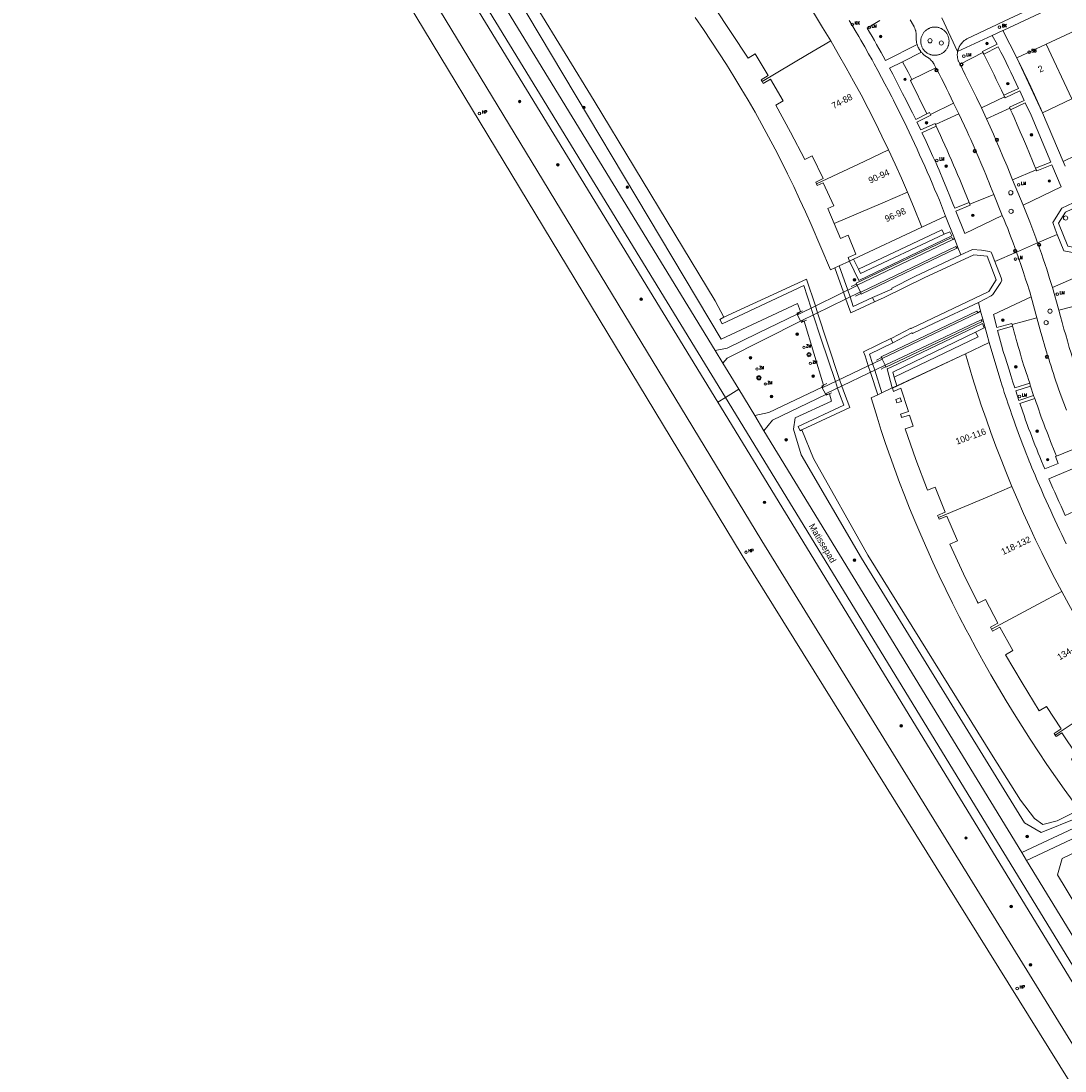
# Model space of a CAD drawing. Header units: metres. Extents: x 138165 to 154469, y 480134 to 494189.
# Tile 530 of 656: x 146314 to 146517, y 486541 to 486745. Entities that reach past the tile are written whole.
import ezdxf

# ---------------------------------------------------------------- set-up
doc = ezdxf.new("R2010")
doc.units = ezdxf.units.M
doc.header["$LTSCALE"] = 0.001
doc.header["$MEASUREMENT"] = 0
for name, color, linetype, lineweight in [('Level 5', 7, 'Continuous', 0), ('TOP-L-terrein hoogteverschil grondkering', 7, 'Continuous', 0), ('TOP-L-topo objecten punt', 7, 'Continuous', 0), ('TOP-L-topo objecten vlak', 7, 'Continuous', 0), ('TOP-T-topo huisnummering naamgeving', 7, 'Continuous', 0)]:
    doc.layers.add(name, color=color, linetype=linetype, lineweight=lineweight)
doc.styles.add('Style-INTL_ISO', font='INTL_ISO.shx')
doc.styles.add('Style-STANDARD', font='STANDARD.shx')

# ---------------------------------------------------------------- blocks, each defined once
blk = doc.blocks.new('24')
at = {"layer": 'TOP-L-topo objecten punt', "color": 7, "linetype": 'Continuous', "lineweight": 0}
for radius in [0.025, 0.0182, 0.0115, 0.005]:
    blk.add_circle((0, 0), radius, dxfattribs=at)
blk = doc.blocks.new('304')
at = {"layer": 'TOP-L-topo objecten punt', "color": 7, "linetype": 'Continuous', "lineweight": 0}
blk.add_circle((0, 0), 0.0225, dxfattribs=at)
at = {"layer": 'TOP-L-topo objecten punt', "color": 7, "linetype": 'Continuous', "lineweight": 0, "style": 'Style-STANDARD'}
blk.add_text('ZM', height=0.054, dxfattribs=at).set_placement((0.043, 0))
blk = doc.blocks.new('*U13')
at = {"layer": 'Level 5', "color": 7, "linetype": 'Continuous', "lineweight": 0}
blk.add_circle((0, 0), 0.0415, dxfattribs=at)
blk = doc.blocks.new('150')
at = {"layer": 'Level 5', "color": 7, "linetype": 'Continuous', "lineweight": 0}
blk.add_blockref('*U13', (0, 0), dxfattribs=at)
blk = doc.blocks.new('39')
at = {"layer": 'TOP-L-topo objecten punt', "color": 7, "linetype": 'Continuous', "lineweight": 0}
for p, q in [((0.0175, 0.0175), (-0.0175, 0.0175)), ((-0.0175, 0.0175), (-0.0175, -0.0175)), ((0.0175, 0.0175), (0.0175, -0.0175)), ((0.0175, -0.0175), (-0.0175, -0.0175))]:
    blk.add_line(p, q, dxfattribs=at)
blk.add_circle((0, 0), 0.0332, dxfattribs=at)
blk = doc.blocks.new('72')
at = {"layer": 'TOP-L-topo objecten punt', "color": 7, "linetype": 'Continuous', "lineweight": 0}
blk.add_circle((0, 0), 0.025, dxfattribs=at)
at = {"layer": 'TOP-L-topo objecten punt', "color": 7, "linetype": 'Continuous', "lineweight": 0, "style": 'Style-STANDARD'}
blk.add_text('BK', height=0.06, dxfattribs=at).set_placement((0.0483, 0))
blk = doc.blocks.new('16')
at = {"layer": 'TOP-L-topo objecten punt', "color": 7, "linetype": 'Continuous', "lineweight": 0}
blk.add_circle((0, 0), 0.025, dxfattribs=at)
at = {"layer": 'TOP-L-topo objecten punt', "color": 7, "linetype": 'Continuous', "lineweight": 0, "style": 'Style-STANDARD'}
blk.add_text('LM', height=0.06, dxfattribs=at).set_placement((0.0483, 0))
blk = doc.blocks.new('17')
at = {"layer": 'TOP-L-topo objecten punt', "color": 7, "linetype": 'Continuous', "lineweight": 0}
blk.add_circle((0, 0), 0.025, dxfattribs=at)
at = {"layer": 'TOP-L-topo objecten punt', "color": 7, "linetype": 'Continuous', "lineweight": 0, "style": 'Style-STANDARD'}
blk.add_text('HP', height=0.06, dxfattribs=at).set_placement((0.0483, 0))
blk = doc.blocks.new('119')
at = {"layer": 'TOP-L-topo objecten punt', "color": 7, "linetype": 'Continuous', "lineweight": 0}
blk.add_circle((0, 0), 0.025, dxfattribs=at)
at = {"layer": 'TOP-L-topo objecten punt', "color": 7, "linetype": 'Continuous', "lineweight": 0, "style": 'Style-STANDARD'}
blk.add_text('KK', height=0.06, dxfattribs=at).set_placement((0.0483, 0))
blk = doc.blocks.new('175')
at = {"layer": 'TOP-L-topo objecten punt', "color": 7, "linetype": 'Continuous', "lineweight": 0}
blk.add_circle((0, 0), 0.025, dxfattribs=at)
at = {"layer": 'TOP-L-topo objecten punt', "color": 7, "linetype": 'Continuous', "lineweight": 0, "style": 'Style-STANDARD'}
blk.add_text('SB', height=0.06, dxfattribs=at).set_placement((0.0483, 0))
blk = doc.blocks.new('27')
at = {"layer": 'TOP-L-topo objecten punt', "color": 7, "linetype": 'Continuous', "lineweight": 0}
for radius in [0.0415, 0.025]:
    blk.add_circle((0, 0), radius, dxfattribs=at)

msp = doc.modelspace()

# ---------------------------------------------------------------- linework, layer by layer
at = {"layer": 'TOP-L-terrein hoogteverschil grondkering', "flags": 128}
for points in [[(146476.76, 486693.86), (146475.69, 486693.39)], [(146476.55, 486691.55), (146477.58, 486692.08)], [(146466.22, 486688.68), (146465.12, 486688.2)], [(146466.99, 486686.86), (146465.95, 486686.4)], [(146480.61, 486679.05), (146481.61, 486679.57)], [(146482.44, 486677.81), (146481.52, 486677.32)], [(146470.97, 486674.51), (146469.94, 486673.99)], [(146471.89, 486672.73), (146470.82, 486672.22), (146470.75, 486672.37)]]:
    msp.add_lwpolyline(points, dxfattribs=at)
at = {"layer": 'TOP-L-topo objecten vlak', "flags": 128}
for points in [[(146598.9, 486417.01), (146547.68, 486499.04), (146458.31, 486643.91), (146347.55, 486826.5), (146318.42, 486876.41)], [(146314.08, 486874.39), (146342.64, 486826.56), (146344.59, 486822.7), (146454.44, 486641.06), (146542.22, 486500), (146543.42, 486498.07), (146545.03, 486495.39), (146547.73, 486490.93), (146546.88, 486490.38), (146558.11, 486472.29), (146586.17, 486427.06), (146586.32, 486426.82), (146587.98, 486424.14), (146588.18, 486423.81), (146593.72, 486414.88), (146593.86, 486414.66), (146598.9, 486417.01)], [(146354.82, 486825.99), (146396.52, 486757.92), (146449.73, 486670.91)], [(146356.5, 486826.79), (146397.81, 486759.15), (146451.2, 486671.81)], [(146496.41, 486739.15), (146496.43, 486739.24), (146496.45, 486739.34), (146496.48, 486739.44), (146496.5, 486739.53), (146496.54, 486739.63), (146496.57, 486739.73), (146496.64, 486739.9), (146496.68, 486739.99), (146496.72, 486740.08), (146496.77, 486740.17), (146496.86, 486740.34), (146496.92, 486740.42), (146496.97, 486740.51), (146497.08, 486740.66), (146497.14, 486740.74), (146497.21, 486740.81), (146497.35, 486740.97), (146497.42, 486741.04), (146497.48, 486741.09), (146497.55, 486741.16), (146497.63, 486741.23), (146497.71, 486741.29), (146497.79, 486741.36), (146497.94, 486741.46), (146498.03, 486741.52), (146498.12, 486741.57), (146498.2, 486741.62), (146504.13, 486744.43), (146504.53, 486744.61), (146567.19, 486773.93)], [(146423.64, 486771.86), (146407.36, 486763.16), (146407.63, 486760.08), (146408.71, 486757.28), (146425.69, 486729.59), (146449.2, 486690.62), (146450.88, 486687.43)], [(146505.2, 486743.25), (146505.42, 486743.35), (146568.31, 486772.83), (146568.51, 486772.92)], [(146419.91, 486771.58), (146405.79, 486764.52), (146404.95, 486761.55), (146405.55, 486758.41), (146450.38, 486683.14), (146465.24, 486690.08), (146465.85, 486688.52), (146465.2, 486688.01)], [(146449.22, 486680.92), (146398.84, 486763.32)], [(146471.71, 486741.26), (146470.11, 486743.87), (146468.55, 486746.43), (146466.92, 486748.95), (146465.3, 486751.47), (146463.61, 486753.96), (146461.92, 486756.44), (146460.17, 486758.89), (146458.4, 486761.37)], [(146445.89, 486752.19), (146446.13, 486751.86), (146447.44, 486752.82), (146450.33, 486748.8), (146448.99, 486747.87), (146452.36, 486742.91), (146455.61, 486737.87), (146456.98, 486738.73), (146459.55, 486734.52), (146458.16, 486733.69), (146458.37, 486733.33)], [(146472.53, 486697.06), (146471.67, 486696.65), (146467.88, 486705.5), (146466.79, 486707.98), (146465.66, 486710.45), (146464.51, 486712.91), (146463.32, 486715.35), (146462.11, 486717.77), (146460.87, 486720.19), (146459.6, 486722.59), (146458.3, 486724.97), (146456.98, 486727.34), (146455.62, 486729.69), (146454.24, 486732.02), (146452.84, 486734.34), (146451.4, 486736.64), (146449.94, 486738.93), (146448.45, 486741.2), (146446.93, 486743.45), (146445.33, 486745.77)], [(146475.31, 486745.2), (146475.74, 486744.49), (146476.45, 486743.3), (146477.15, 486742.1), (146477.57, 486741.39), (146478.33, 486740.07), (146479.08, 486738.74), (146479.75, 486737.54), (146480.15, 486736.81), (146480.89, 486735.47), (146481.61, 486734.14), (146482.26, 486732.91), (146482.96, 486731.56), (146483.6, 486730.33), (146483.91, 486729.72), (146484.28, 486728.98), (146484.91, 486727.73), (146485.44, 486726.64), (146485.98, 486725.55), (146486.5, 486724.45), (146486.96, 486723.49), (146487.48, 486722.39), (146487.99, 486721.28), (146488.51, 486720.18), (146489.01, 486719.07), (146489.51, 486717.96), (146490.01, 486716.85), (146490.5, 486715.74), (146490.98, 486714.62), (146491.47, 486713.51), (146491.94, 486712.39), (146492.42, 486711.27), (146492.86, 486710.21), (146494.08, 486707.13)], [(146488.53, 486740.55), (146482.35, 486737.41), (146481.91, 486738.25), (146481.51, 486738.99), (146481.1, 486739.74), (146480.64, 486740.56), (146480.22, 486741.3), (146479.75, 486742.11), (146479.27, 486742.92), (146478.81, 486743.7), (146481.26, 486745.19)], [(146487.16, 486745.33), (146487.8, 486744.26), (146487.86, 486744.16), (146487.91, 486744.06), (146487.96, 486743.97), (146488.01, 486743.85), (146488.06, 486743.75), (146488.1, 486743.64), (146488.15, 486743.52), (146488.18, 486743.41), (146488.22, 486743.29), (146488.25, 486743.18), (146488.28, 486743.06), (146488.3, 486742.96), (146488.32, 486742.83), (146488.34, 486742.72), (146488.36, 486742.6), (146488.37, 486742.49), (146488.36, 486741.87), (146488.36, 486741.7), (146488.36, 486741.53), (146488.37, 486741.37), (146488.39, 486741.21), (146488.41, 486741.04), (146488.44, 486740.88), (146488.48, 486740.71), (146488.53, 486740.55)], [(146493.31, 486745.75), (146496.41, 486739.15)], [(146490.73, 486743.63), (146490.85, 486743.69), (146490.97, 486743.74), (146491.09, 486743.79), (146491.22, 486743.83), (146491.35, 486743.87), (146491.48, 486743.89), (146491.6, 486743.91), (146491.73, 486743.93), (146491.86, 486743.94), (146492, 486743.94), (146492.13, 486743.94), (146492.26, 486743.93), (146492.38, 486743.91), (146492.51, 486743.89), (146492.64, 486743.86), (146492.77, 486743.83), (146492.9, 486743.79), (146493.02, 486743.74), (146493.15, 486743.69), (146493.27, 486743.63), (146493.38, 486743.56), (146493.5, 486743.49), (146493.61, 486743.42), (146493.7, 486743.34), (146493.79, 486743.27), (146493.89, 486743.18), (146493.98, 486743.08), (146494.07, 486742.98), (146494.16, 486742.88), (146494.24, 486742.77), (146494.31, 486742.66), (146494.38, 486742.55), (146494.44, 486742.43), (146494.5, 486742.31), (146494.55, 486742.19), (146494.6, 486742.06), (146494.64, 486741.93), (146494.67, 486741.82), (146494.69, 486741.69), (146494.71, 486741.56), (146494.73, 486741.42), (146494.74, 486741.29), (146494.74, 486741.16), (146494.73, 486741.02), (146494.73, 486740.91), (146494.71, 486740.77), (146494.68, 486740.64), (146494.65, 486740.51), (146494.62, 486740.38), (146494.58, 486740.26), (146494.53, 486740.13), (146494.48, 486740.02), (146494.42, 486739.9), (146494.36, 486739.79), (146494.28, 486739.67), (146494.21, 486739.57), (146494.13, 486739.46), (146494.04, 486739.36), (146493.95, 486739.26), (146493.85, 486739.17), (146493.75, 486739.08), (146493.65, 486739), (146493.54, 486738.92), (146493.43, 486738.85), (146493.32, 486738.78), (146493.2, 486738.72), (146493.08, 486738.66), (146492.95, 486738.61), (146492.83, 486738.57), (146492.7, 486738.53), (146492.57, 486738.5), (146492.44, 486738.47), (146492.3, 486738.46), (146492.17, 486738.45), (146492.04, 486738.44), (146491.89, 486738.44), (146491.76, 486738.45), (146491.62, 486738.46), (146491.49, 486738.48), (146491.36, 486738.51), (146491.23, 486738.54), (146491.11, 486738.58), (146490.98, 486738.63), (146490.86, 486738.68), (146490.74, 486738.74), (146490.62, 486738.8), (146490.51, 486738.87), (146490.39, 486738.95), (146490.29, 486739.03), (146490.18, 486739.11), (146490.09, 486739.2), (146489.99, 486739.3), (146489.9, 486739.4), (146489.82, 486739.5), (146489.74, 486739.6), (146489.66, 486739.72), (146489.6, 486739.84), (146489.53, 486739.97), (146489.46, 486740.1), (146489.42, 486740.23), (146489.37, 486740.37), (146489.33, 486740.5), (146489.3, 486740.63), (146489.28, 486740.78), (146489.26, 486740.92), (146489.25, 486741.06), (146489.25, 486741.19), (146489.25, 486741.34), (146489.27, 486741.49), (146489.28, 486741.62), (146489.31, 486741.77), (146489.34, 486741.9), (146489.39, 486742.04), (146489.43, 486742.17), (146489.49, 486742.31), (146489.55, 486742.43), (146489.62, 486742.56), (146489.69, 486742.69), (146489.78, 486742.81), (146489.86, 486742.92), (146489.95, 486743.03), (146490.05, 486743.13), (146490.14, 486743.22), (146490.26, 486743.32), (146490.37, 486743.41), (146490.48, 486743.49), (146490.6, 486743.56), (146490.73, 486743.63)], [(146505.2, 486743.25), (146503.17, 486742.3)], [(146516.94, 486717.77), (146512.97, 486727.22), (146507.95, 486737.92), (146505.2, 486743.25)], [(146519.37, 486743.27), (146513.67, 486740.59)], [(146471.71, 486741.26), (146467.21, 486738.59), (146458.37, 486733.33)], [(146482.98, 486720.01), (146481.67, 486722.71), (146480.36, 486725.41), (146478.99, 486728.08), (146477.61, 486730.75), (146476.17, 486733.39), (146474.73, 486736.02), (146473.23, 486738.62), (146471.71, 486741.26)], [(146496.41, 486739.15), (146503.17, 486742.3)], [(146503.17, 486742.3), (146504.09, 486740.58), (146501.26, 486739.15), (146501.34, 486738.96)], [(146489.35, 486739.03), (146489.28, 486739.12), (146489.21, 486739.21), (146489.16, 486739.28), (146489.1, 486739.37), (146489.04, 486739.45), (146488.98, 486739.54), (146488.94, 486739.62), (146488.88, 486739.72), (146488.84, 486739.8), (146488.8, 486739.88), (146488.75, 486739.98), (146488.7, 486740.08), (146488.67, 486740.16), (146488.62, 486740.27), (146488.59, 486740.35), (146488.56, 486740.46), (146488.53, 486740.55)], [(146496.9, 486736.71), (146496.64, 486737.16), (146496.59, 486737.27), (146496.55, 486737.39), (146496.5, 486737.51), (146496.47, 486737.64), (146496.43, 486737.77), (146496.41, 486737.89), (146496.39, 486738.02), (146496.37, 486738.14), (146496.36, 486738.27), (146496.35, 486738.4), (146496.35, 486738.53), (146496.35, 486738.64), (146496.36, 486738.77), (146496.37, 486738.9), (146496.39, 486739.03), (146496.41, 486739.15)], [(146501.51, 486738.63), (146504.33, 486740.09), (146504.85, 486739.06), (146505.33, 486738.11), (146505.86, 486737.04), (146506.32, 486736.09), (146506.78, 486735.13), (146507.3, 486734.05), (146507.81, 486732.96), (146508.25, 486732), (146505.4, 486730.65)], [(146513.67, 486740.59), (146507.97, 486737.92), (146509.22, 486735.31), (146510.08, 486733.5), (146510.65, 486732.29), (146511.38, 486730.72), (146512.21, 486728.89), (146512.4, 486728.46), (146512.97, 486727.26), (146518.67, 486729.93)], [(146518.67, 486729.93), (146513.67, 486740.59)], [(146490.44, 486727.04), (146488.25, 486725.94), (146487.6, 486727.26), (146486.94, 486728.57), (146486.37, 486729.72), (146485.7, 486731.02), (146485.12, 486732.17), (146484.44, 486733.47), (146483.77, 486734.77), (146483.16, 486735.92), (146485.7, 486737.19)], [(146485.7, 486737.19), (146489.35, 486739.03)], [(146485.7, 486737.19), (146486.78, 486735.16), (146487.5, 486733.7)], [(146489.35, 486739.03), (146489.41, 486738.97), (146489.48, 486738.9), (146489.55, 486738.82), (146489.62, 486738.75), (146489.7, 486738.67), (146489.77, 486738.61), (146489.85, 486738.54), (146489.93, 486738.47), (146490.02, 486738.4), (146490.1, 486738.35), (146490.18, 486738.28), (146490.28, 486738.22), (146490.36, 486738.17), (146490.45, 486738.11), (146490.53, 486738.07), (146491.04, 486737.66), (146491.1, 486737.62), (146491.17, 486737.56), (146491.23, 486737.5), (146491.29, 486737.45), (146491.35, 486737.39), (146491.41, 486737.33), (146491.46, 486737.26), (146491.51, 486737.2), (146491.56, 486737.14), (146491.61, 486737.06), (146491.65, 486737), (146491.7, 486736.93), (146491.74, 486736.85), (146491.79, 486736.78), (146491.82, 486736.71), (146491.86, 486736.63), (146492.19, 486736)], [(146501.34, 486738.96), (146496.9, 486736.71)], [(146501.51, 486738.63), (146501.34, 486738.96)], [(146505.4, 486730.65), (146504.93, 486731.66), (146504.44, 486732.7), (146503.95, 486733.73), (146503.51, 486734.65), (146503.06, 486735.56), (146502.55, 486736.59), (146502.03, 486737.61), (146501.51, 486738.63)], [(146492.19, 486736), (146487.5, 486733.7)], [(146492.19, 486736), (146492.8, 486734.85), (146493.3, 486733.89), (146493.78, 486732.92), (146494.27, 486731.95), (146494.69, 486731.09), (146495.16, 486730.11), (146495.62, 486729.14)], [(146501.07, 486728.24), (146500.11, 486730.19), (146499, 486732.42), (146497.91, 486734.65), (146496.9, 486736.71)], [(146458.37, 486733.33), (146458.58, 486732.98), (146459.97, 486733.81), (146462.45, 486729.54), (146461.03, 486728.74), (146463.91, 486723.48), (146466.65, 486718.15), (146468.11, 486718.88), (146470.26, 486714.43), (146468.79, 486713.73), (146468.94, 486713.4)], [(146487.5, 486733.7), (146487.21, 486733.56), (146490.44, 486727.04)], [(146505.57, 486730.34), (146505.68, 486730.15), (146508.52, 486731.51), (146509.34, 486729.66), (146506.49, 486728.36), (146506.55, 486728.16)], [(146491.14, 486726.92), (146495.62, 486729.14)], [(146495.62, 486729.14), (146496.65, 486727.04)], [(146501.07, 486728.24), (146505.57, 486730.34)], [(146505.57, 486730.34), (146505.4, 486730.65)], [(146506.7, 486727.84), (146509.59, 486729.16), (146510.7, 486726.77), (146514.55, 486717.64), (146511.6, 486716.45)], [(146492.1, 486724.98), (146492.02, 486725.16), (146489.23, 486723.9), (146488.49, 486725.41), (146491.22, 486726.76), (146491.14, 486726.92)], [(146491.14, 486726.92), (146490.96, 486727.3), (146490.44, 486727.04)], [(146496.65, 486727.04), (146492.1, 486724.98)], [(146496.65, 486727.04), (146498.27, 486723.58), (146498.61, 486722.83), (146498.96, 486722.03), (146499.61, 486720.57), (146499.96, 486719.77), (146500.59, 486718.3), (146500.93, 486717.49), (146501.55, 486716.02), (146501.89, 486715.21), (146502.22, 486714.41), (146502.55, 486713.6), (146502.82, 486712.91), (146503.45, 486711.32)], [(146502.04, 486726.07), (146501.07, 486728.24)], [(146506.55, 486728.16), (146502.04, 486726.07)], [(146506.55, 486728.16), (146506.7, 486727.84)], [(146511.6, 486716.45), (146511.28, 486717.22), (146510.99, 486717.92), (146510.41, 486719.33), (146509.82, 486720.73), (146509.23, 486722.13), (146508.62, 486723.53), (146508.01, 486724.92), (146507.39, 486726.31), (146507.02, 486727.15), (146506.7, 486727.84)], [(146492.24, 486724.63), (146492.1, 486724.98)], [(146507.12, 486714.21), (146506.03, 486716.86), (146505.24, 486718.75), (146504.62, 486720.19), (146504, 486721.63), (146503.37, 486723.06), (146502.74, 486724.5), (146502.04, 486726.07)], [(146498.67, 486709.76), (146495.85, 486708.64), (146495.52, 486709.41), (146495.27, 486710.06), (146495.02, 486710.7), (146494.77, 486711.35), (146494.46, 486712.1), (146494.2, 486712.74), (146493.67, 486714.02), (146493.4, 486714.66), (146493.09, 486715.41), (146492.81, 486716.04), (146492.49, 486716.78), (146492.21, 486717.42), (146491.92, 486718.05), (146491.61, 486718.74), (146491.08, 486719.9), (146490.55, 486721.06), (146490, 486722.21), (146489.46, 486723.35), (146492.24, 486724.63)], [(146492.24, 486724.63), (146492.62, 486723.81), (146493.06, 486722.85), (146493.5, 486721.88), (146493.94, 486720.92), (146494.37, 486719.95), (146494.8, 486718.98), (146495.22, 486718.01), (146495.64, 486717.04), (146496, 486716.21), (146496.42, 486715.23), (146496.83, 486714.25), (146497.23, 486713.28), (146497.77, 486711.96), (146498.67, 486709.76)], [(146482.98, 486720.01), (146478.25, 486717.78), (146468.94, 486713.4)], [(146486.65, 486711.78), (146485.47, 486714.54), (146484.23, 486717.27), (146482.98, 486720.01)], [(146516.94, 486717.77), (146519.37, 486718.91)], [(146511.73, 486716.12), (146511.83, 486715.91), (146514.77, 486717.13), (146516.58, 486712.82), (146509.15, 486709.25)], [(146543.22, 486711.5), (146532.01, 486706.23), (146520.39, 486700.75), (146517.84, 486701.27), (146516.05, 486705.78), (146517.4, 486707.9), (146528.9, 486713.35), (146533.36, 486715.43), (146536.35, 486716.68), (146540.22, 486718.6)], [(146517.32, 486716.84), (146516.94, 486717.77)], [(146507.12, 486714.21), (146511.73, 486716.12)], [(146511.6, 486716.45), (146511.73, 486716.12)], [(146468.94, 486713.4), (146469.1, 486713.07), (146470.27, 486713.63), (146472.32, 486709.14), (146471.13, 486708.61), (146472.38, 486705.69)], [(146509.15, 486709.25), (146508.14, 486711.73), (146507.63, 486712.96), (146507.12, 486714.21)], [(146472.38, 486705.69), (146481.84, 486709.73), (146486.65, 486711.78)], [(146489.45, 486704.97), (146487.83, 486709.02), (146486.65, 486711.78)], [(146498.8, 486709.43), (146503.45, 486711.32)], [(146503.45, 486711.32), (146505.11, 486707.27)], [(146505.11, 486707.27), (146497.8, 486703.76), (146496.07, 486708.09), (146498.87, 486709.24), (146498.8, 486709.43)], [(146498.8, 486709.43), (146498.67, 486709.76)], [(146511.98, 486701.89), (146511.61, 486702.92), (146511.23, 486703.94), (146510.84, 486704.97), (146510.45, 486705.99), (146509.15, 486709.25)], [(146520.04, 486710.24), (146516.73, 486708.65), (146514.97, 486705.87), (146515.4, 486704.55), (146515.81, 486703.54)], [(146489.45, 486704.97), (146494.08, 486707.13)], [(146494.08, 486707.13), (146495.8, 486702.74)], [(146507.87, 486700.12), (146507.55, 486701.03), (146507.23, 486701.9), (146506.87, 486702.87), (146506.54, 486703.73), (146506.16, 486704.7), (146505.82, 486705.56), (146505.47, 486706.42), (146505.11, 486707.27)], [(146472.38, 486705.69), (146473.63, 486702.76), (146475.13, 486703.38), (146476.58, 486699.74), (146475.1, 486699.05), (146475.37, 486698.38)], [(146476.16, 486698.75), (146489.45, 486704.97)], [(146493.78, 486703.62), (146493.36, 486704.43), (146477.09, 486696.82)], [(146475.37, 486698.38), (146477.18, 486694.58), (146495.3, 486703.26), (146494.87, 486704.08), (146493.78, 486703.62)], [(146495.47, 486702.6), (146495.29, 486702.96), (146476.69, 486694.06), (146476.76, 486693.86), (146476.85, 486693.67)], [(146476.85, 486693.67), (146495.47, 486702.6)], [(146493.78, 486703.62), (146477.53, 486695.92), (146477.09, 486696.82)], [(146495.8, 486702.74), (146495.47, 486702.6)], [(146495.8, 486702.74), (146496.46, 486700.99)], [(146515.81, 486703.54), (146511.98, 486701.89)], [(146515.81, 486703.54), (146517.11, 486700.38), (146520.55, 486699.73), (146523.05, 486700.86)], [(146496.24, 486700.86), (146496.08, 486701.23), (146477.55, 486692.3)], [(146477.55, 486692.3), (146477.58, 486692.08), (146477.66, 486691.93), (146496.24, 486700.86)], [(146496.24, 486700.86), (146496.46, 486700.99)], [(146496.46, 486700.99), (146497.02, 486699.59)], [(146503.68, 486698.31), (146503.17, 486699.65), (146502.95, 486700.1), (146502.63, 486700.25), (146501.06, 486700.47), (146499.28, 486700.6), (146497.02, 486699.59)], [(146511.98, 486701.89), (146507.87, 486700.12)], [(146514.87, 486693.22), (146514.61, 486694.03), (146514.33, 486694.97), (146514.04, 486695.88), (146513.75, 486696.79), (146513.45, 486697.69), (146513.08, 486698.79), (146512.72, 486699.83), (146512.36, 486700.86), (146511.98, 486701.89)], [(146473.38, 486697.45), (146475.37, 486698.38)], [(146476.16, 486698.75), (146475.37, 486698.38)], [(146477.09, 486696.82), (146476.16, 486698.75)], [(146497.02, 486699.59), (146488.09, 486695.33), (146483.58, 486693.12), (146483.62, 486692.92), (146479.87, 486691.24)], [(146480.25, 486690.4), (146482.11, 486691.25), (146489.9, 486695.09), (146499.55, 486699.55), (146502.19, 486699.29), (146503.92, 486694.74), (146502.47, 486692.47), (146487.38, 486685.25), (146487.33, 486685.29), (146483.62, 486683.37), (146483.43, 486683.28)], [(146500.45, 486690.32), (146502.97, 486691.58), (146503.27, 486691.83), (146504.81, 486694.18), (146505.02, 486694.65), (146504.92, 486695.07), (146503.68, 486698.31)], [(146503.68, 486698.31), (146507.87, 486700.12)], [(146507.87, 486700.12), (146508.8, 486697.49), (146509.05, 486696.74), (146509.25, 486696.12), (146509.66, 486694.87), (146510.06, 486693.62), (146510.25, 486692.99), (146510.45, 486692.36), (146510.71, 486691.42)], [(146473.38, 486697.45), (146472.53, 486697.06)], [(146472.53, 486697.06), (146474.19, 486692.29), (146474.65, 486690.97), (146475.14, 486689.54), (146475.6, 486688.26), (146480.25, 486690.4)], [(146479.87, 486691.24), (146476.11, 486689.51), (146475.47, 486691.37), (146475.01, 486692.69), (146473.38, 486697.45)], [(146514.87, 486693.22), (146522.15, 486696.38), (146523.78, 486690.93), (146520.93, 486690.24), (146520.94, 486690.02)], [(146450.88, 486687.43), (146467.02, 486694.84), (146468.73, 486689.62), (146469.16, 486688.3), (146471.08, 486682.4), (146473.44, 486675.32), (146473.88, 486674.03), (146474.37, 486672.55), (146475.43, 486669.82), (146466.11, 486665.49)], [(146450.88, 486687.43), (146450.13, 486686.97), (146450.55, 486686.13), (146466.47, 486693.59), (146467.89, 486689.21), (146468.32, 486687.89), (146469.79, 486683.38), (146472.61, 486674.92), (146473.04, 486673.62), (146473.4, 486672.54), (146474.24, 486670.3), (146465.36, 486666.17), (146465.76, 486665.33), (146466.11, 486665.49)], [(146465.8, 486686.66), (146477.51, 486692.36), (146476.89, 486693.61), (146465.24, 486687.92), (146465.8, 486686.66)], [(146476.85, 486693.67), (146476.89, 486693.61), (146477.51, 486692.36), (146477.55, 486692.3)], [(146516.14, 486688.81), (146514.87, 486693.22)], [(146480.25, 486690.4), (146479.87, 486691.24)], [(146483.81, 486682.43), (146487.53, 486684.36), (146487.6, 486684.24), (146491.85, 486686.26), (146500.45, 486690.32)], [(146500.45, 486690.32), (146500.9, 486688.59)], [(146507.03, 486685.99), (146506.96, 486686.19), (146504.03, 486685.4), (146503.39, 486687.93), (146510.71, 486691.42)], [(146510.71, 486691.42), (146511.85, 486687.29)], [(146520.94, 486690.02), (146516.14, 486688.81)], [(146465.2, 486688.01), (146457.53, 486684.3), (146451.52, 486681.43), (146449.22, 486680.92)], [(146465.8, 486686.66), (146465.24, 486687.92), (146465.2, 486688.01)], [(146500.32, 486688.27), (146500.16, 486688.59), (146481.5, 486679.74), (146481.61, 486679.57), (146481.7, 486679.41)], [(146481.7, 486679.41), (146500.33, 486688.26), (146500.32, 486688.27)], [(146500.9, 486688.59), (146500.32, 486688.27)], [(146501.33, 486687.03), (146500.9, 486688.59)], [(146516.14, 486688.81), (146516.44, 486687.56), (146516.76, 486686.41), (146517.12, 486685.13), (146517.45, 486683.98), (146517.78, 486682.83), (146518.16, 486681.56), (146518.51, 486680.42), (146518.87, 486679.28), (146519.64, 486676.93), (146520.03, 486675.77), (146520.46, 486674.5), (146520.9, 486673.23), (146521.35, 486671.97), (146521.76, 486670.84), (146522.23, 486669.58), (146522.7, 486668.33), (146523.18, 486667.08)], [(146450.69, 486678.49), (146450.7, 486678.5), (146451.54, 486679.47), (146465.8, 486686.66)], [(146465.8, 486686.66), (146466.54, 486686.66), (146470.33, 486674.18), (146470.02, 486673.78)], [(146482.33, 486678.07), (146482.44, 486677.81), (146482.47, 486677.71), (146501.17, 486686.57), (146501.02, 486686.9)], [(146482.33, 486678.07), (146501.02, 486686.9)], [(146499.92, 486684.51), (146501.61, 486685.37), (146501.24, 486686.2), (146483.48, 486677.68), (146482.67, 486677.36), (146483.69, 486673.69)], [(146501.02, 486686.9), (146501.33, 486687.03)], [(146501.33, 486687.03), (146502.1, 486684.17), (146502.53, 486682.48)], [(146511.85, 486687.29), (146507.03, 486685.99)], [(146507.03, 486685.99), (146507.12, 486685.67)], [(146517.58, 486669.31), (146517.06, 486670.69), (146516.55, 486672.08), (146516.04, 486673.47), (146515.3, 486675.78), (146515.06, 486676.5), (146514.83, 486677.2), (146514.6, 486677.9), (146514.38, 486678.6), (146514.16, 486679.3), (146513.94, 486680), (146513.73, 486680.7), (146513.48, 486681.52), (146513.27, 486682.22), (146513.06, 486682.93), (146512.86, 486683.63), (146512.62, 486684.46), (146512.42, 486685.16), (146512.23, 486685.87), (146511.85, 486687.29)], [(146484.07, 486675.74), (146483.77, 486676.71), (146499.92, 486684.51)], [(146484.07, 486675.74), (146500.41, 486683.62), (146499.92, 486684.51)], [(146510.45, 486674.57), (146507.55, 486673.7), (146507.18, 486674.81), (146506.77, 486676.05), (146506.42, 486677.16), (146506.03, 486678.4), (146505.65, 486679.64), (146505.31, 486680.75), (146504.95, 486682), (146504.18, 486684.86), (146507.12, 486685.67)], [(146507.12, 486685.67), (146507.23, 486685.28), (146507.43, 486684.52), (146507.61, 486683.88), (146507.81, 486683.12), (146507.99, 486682.47), (146508.21, 486681.72), (146508.43, 486680.97), (146508.65, 486680.22), (146508.88, 486679.47), (146509.07, 486678.83), (146509.27, 486678.18), (146509.51, 486677.44), (146509.75, 486676.69), (146509.99, 486675.95), (146510.2, 486675.31), (146510.45, 486674.57)], [(146483.43, 486683.28), (146478.06, 486680.68), (146478.39, 486679.91), (146479.02, 486677.99), (146479.45, 486676.69), (146480.9, 486672.34)], [(146481.67, 486672.71), (146480.28, 486677.09), (146479.86, 486678.39), (146479.28, 486680.21), (146483.81, 486682.43)], [(146483.81, 486682.43), (146483.43, 486683.28)], [(146502.53, 486682.48), (146497.95, 486680.33), (146484.59, 486674.1)], [(146502.53, 486682.48), (146504.82, 486674.93), (146505.02, 486674.27), (146505.26, 486673.53), (146505.5, 486672.79), (146505.74, 486672.06), (146505.98, 486671.32), (146506.19, 486670.71), (146506.43, 486669.97), (146506.69, 486669.24), (146506.9, 486668.62), (146507.16, 486667.89), (146507.42, 486667.16), (146507.68, 486666.43), (146507.94, 486665.7), (146508.21, 486664.97), (146508.48, 486664.24), (146508.71, 486663.64), (146508.98, 486662.91), (146509.49, 486661.58), (146509.78, 486660.86), (146510.06, 486660.14), (146510.35, 486659.42), (146510.59, 486658.82), (146510.89, 486658.1), (146511.18, 486657.38), (146511.48, 486656.66), (146511.78, 486655.95), (146512.03, 486655.35), (146512.34, 486654.64), (146512.65, 486653.93), (146513.22, 486652.62), (146513.63, 486651.7), (146514.08, 486650.7), (146514.53, 486649.71), (146514.93, 486648.84), (146515.33, 486647.98), (146515.79, 486646.99), (146516.26, 486646.01), (146516.67, 486645.15), (146517.09, 486644.29), (146517.57, 486643.32)], [(146449.22, 486680.92), (146450.69, 486678.49)], [(146506.98, 486654.44), (146505.92, 486657.09), (146504.86, 486659.7), (146503.87, 486662.34), (146502.88, 486664.98), (146501.96, 486667.63), (146501.03, 486670.29), (146500.17, 486672.98), (146499.31, 486675.66), (146497.95, 486680.27), (146483.74, 486673.61), (146483.93, 486672.95), (146485.38, 486673.62), (146486.84, 486669.08), (146485.29, 486668.58), (146485.4, 486668.23), (146485.51, 486667.89), (146487.06, 486668.38), (146487.75, 486666.24), (146486.2, 486665.72), (146488.29, 486659.7), (146490.53, 486653.73), (146492.06, 486654.33), (146494.02, 486649.47), (146492.51, 486648.84), (146492.67, 486648.46)], [(146453.8, 486673.4), (146450.69, 486678.49)], [(146481.75, 486679.29), (146470.03, 486673.69), (146470.67, 486672.49), (146482.33, 486678.07), (146481.75, 486679.29)], [(146481.7, 486679.41), (146481.75, 486679.29), (146482.33, 486678.07)], [(146484.59, 486674.1), (146484.07, 486675.74)], [(146470.02, 486673.78), (146459.68, 486668.88), (146456.91, 486668.3)], [(146470.75, 486672.37), (146470.67, 486672.49), (146470.03, 486673.69), (146470.02, 486673.78)], [(146483.69, 486673.69), (146481.67, 486672.71)], [(146483.69, 486673.69), (146484.59, 486674.1)], [(146511.21, 486672.17), (146508.32, 486671.24), (146507.73, 486673.1), (146510.61, 486674.02)], [(146510.45, 486674.57), (146510.55, 486674.22), (146510.61, 486674.02)], [(146510.61, 486674.02), (146511.21, 486672.17)], [(146451.2, 486671.81), (146449.73, 486670.91)], [(146451.2, 486671.81), (146453.8, 486673.4)], [(146595.02, 486436.39), (146586.71, 486450.04), (146464.37, 486650.27), (146451.2, 486671.81)], [(146456.91, 486668.3), (146456.91, 486668.3), (146453.8, 486673.4)], [(146458.72, 486665.33), (146460.36, 486667.37), (146470.75, 486672.37)], [(146470.75, 486672.37), (146471.48, 486672.53), (146471.85, 486671.09), (146464.78, 486667.85), (146464.46, 486665.61), (146465.96, 486660.61), (146477.69, 486640.5), (146509.42, 486588.95), (146512.7, 486587.11), (146519.72, 486589.91), (146520.43, 486591.04)], [(146518.88, 486593.14), (146517.16, 486595.53), (146515.47, 486597.93), (146513.8, 486600.35), (146512.17, 486602.79), (146510.55, 486605.25), (146508.97, 486607.72), (146507.41, 486610.22), (146505.88, 486612.73), (146504.37, 486615.25), (146502.89, 486617.79), (146501.45, 486620.35), (146500.02, 486622.92), (146498.63, 486625.51), (146498.09, 486626.53), (146496.74, 486629.13), (146495.42, 486631.76), (146494.12, 486634.4), (146492.85, 486637.05), (146491.61, 486639.71), (146490.4, 486642.39), (146489.22, 486645.08), (146488.07, 486647.79), (146487.05, 486650.27), (146486.05, 486652.76), (146485.09, 486655.27), (146484.16, 486657.78), (146483.25, 486660.31), (146482.38, 486662.85), (146481.54, 486665.39), (146480.73, 486667.95), (146479.95, 486670.52), (146479.59, 486671.71), (146480.9, 486672.34)], [(146480.9, 486672.34), (146481.67, 486672.71)], [(146484.37, 486671.44), (146484.59, 486670.74), (146485.46, 486671.01), (146485.25, 486671.71), (146484.37, 486671.44)], [(146515.65, 486660.4), (146515.45, 486660.3), (146515.99, 486658.95), (146513.4, 486657.9), (146513.08, 486658.64), (146512.77, 486659.38), (146512.42, 486660.23), (146512.11, 486660.97), (146511.81, 486661.72), (146511.47, 486662.57), (146511.14, 486663.43), (146510.85, 486664.18), (146510.57, 486664.93), (146510.24, 486665.79), (146509.97, 486666.54), (146509.65, 486667.41), (146509.35, 486668.27), (146509.08, 486669.03), (146508.82, 486669.79), (146508.53, 486670.66), (146511.46, 486671.58)], [(146511.21, 486672.17), (146511.28, 486671.99), (146511.46, 486671.58)], [(146511.46, 486671.58), (146511.71, 486670.84), (146511.94, 486670.18), (146512.21, 486669.41), (146512.44, 486668.76), (146512.71, 486667.99), (146512.95, 486667.34), (146513.19, 486666.68), (146513.47, 486665.92), (146513.76, 486665.16), (146514.01, 486664.51), (146514.52, 486663.21), (146514.77, 486662.56), (146515.08, 486661.8), (146515.34, 486661.16), (146515.65, 486660.4)], [(146449.73, 486670.91), (146462.93, 486649.32), (146585.23, 486449.15), (146593.52, 486435.47)], [(146458.72, 486665.33), (146456.91, 486668.3)], [(146466.11, 486665.49), (146468.35, 486659.94), (146478.96, 486641.1), (146503.35, 486601.85), (146508.67, 486593.37), (146511.41, 486589.84), (146513.01, 486588.64), (146515.8, 486589.34), (146520.1, 486591.49)], [(146508.91, 486583.2), (146458.72, 486665.33)], [(146515.65, 486660.4), (146520.3, 486662.28)], [(146519.91, 486649.99), (146517.38, 486648.79), (146516.96, 486649.7), (146516.54, 486650.61), (146516.13, 486651.52), (146515.72, 486652.43), (146515.32, 486653.34), (146514.97, 486654.13), (146514.57, 486655.04), (146514.18, 486655.96), (146521.27, 486658.93)], [(146492.67, 486648.46), (146502.15, 486652.42), (146506.98, 486654.44)], [(146516.69, 486634.02), (146515.37, 486636.55), (146514.07, 486639.05), (146512.83, 486641.58), (146511.59, 486644.11), (146510.42, 486646.67), (146509.24, 486649.22), (146508.12, 486651.81), (146506.98, 486654.44)], [(146492.67, 486648.46), (146492.82, 486648.08), (146494.33, 486648.71), (146496.41, 486643.9), (146494.91, 486643.23), (146497.58, 486637.45), (146500.22, 486632.05), (146500.39, 486631.73), (146501.85, 486632.47), (146504.26, 486627.82), (146502.82, 486627.05), (146503.02, 486626.68)], [(146516.69, 486634.02), (146512.08, 486631.54), (146503.02, 486626.68)], [(146528.31, 486614.67), (146526.77, 486617.03), (146525.24, 486619.39), (146523.76, 486621.79), (146522.28, 486624.18), (146520.86, 486626.61), (146519.44, 486629.05), (146518.08, 486631.51), (146516.69, 486634.02)], [(146503.02, 486626.68), (146503.21, 486626.32), (146504.65, 486627.09), (146507.19, 486622.51), (146505.76, 486621.7), (146508.98, 486616.2), (146512.32, 486610.77), (146513.7, 486611.65), (146516.55, 486607.26), (146515.2, 486606.35), (146515.4, 486606.05)], [(146528.31, 486614.67), (146523.95, 486611.76), (146515.4, 486606.05)], [(146515.4, 486606.05), (146515.61, 486605.75), (146516.69, 486606.47), (146519.65, 486602.14), (146518.59, 486601.39), (146520.56, 486598.66)], [(146545.1, 486600.25), (146523.04, 486589.81), (146508.91, 486583.2)], [(146509.83, 486581.62), (146524.03, 486588.31), (146546.27, 486598.78)], [(146522.37, 486584.68), (146516.79, 486582.03), (146515.85, 486578.84), (146526.78, 486560.8), (146542.92, 486534.66), (146549.5, 486536.81), (146557.86, 486540.68)], [(146509.83, 486581.62), (146508.91, 486583.2)], [(146541.36, 486530.1), (146509.83, 486581.62)]]:
    msp.add_lwpolyline(points, dxfattribs=at)

# ---------------------------------------------------------------- block references
at = {"layer": 'TOP-L-topo objecten punt', "xscale": 10, "yscale": 10, "zscale": 10}
for name, p in [('119', (146475.92, 486744.45)), ('16', (146479.2, 486743.85)), ('72', (146504.55, 486743.93)), ('24', (146481.43, 486742.09)), ('150', (146491.04, 486741.28)), ('150', (146493.25, 486740.83)), ('24', (146502.13, 486740.73)), ('175', (146510.32, 486739.05)), ('16', (146497.63, 486738.27)), ('39', (146492.28, 486735.53)), ('39', (146497.16, 486736.64)), ('24', (146486.17, 486733.75)), ('24', (146506.2, 486732.91)), ('24', (146411.15, 486729.46)), ('17', (146403.32, 486727.1)), ('24', (146423.66, 486728.29)), ('24', (146490.37, 486725.31)), ('24', (146510.78, 486722.94)), ('39', (146504.07, 486721.97)), ('39', (146499.74, 486719.8)), ('24', (146418.58, 486717.13)), ('16', (146492.38, 486717.97)), ('24', (146494.17, 486716.87)), ('24', (146432.12, 486712.75)), ('16', (146508.3, 486713.2)), ('24', (146514.26, 486713.96)), ('150', (146506.77, 486711.68)), ('150', (146506.82, 486708.06)), ('24', (146499.36, 486707.27)), ('150', (146517.44, 486706.75)), ('39', (146507.61, 486700.33)), ('39', (146512.28, 486701.55)), ('16', (146507.65, 486698.76)), ('24', (146476.34, 486694.7)), ('16', (146515.81, 486691.91)), ('24', (146434.81, 486690.93)), ('150', (146514.4, 486688.61)), ('24', (146505.21, 486686.88)), ('150', (146513.65, 486686.37)), ('24', (146465.18, 486684.12)), ('304', (146466.48, 486681.56)), ('24', (146456.09, 486679.54)), ('27', (146467.48, 486680.14)), ('39', (146513.8, 486679.72)), ('304', (146457.38, 486677.33)), ('304', (146467.75, 486678.43)), ('24', (146507.74, 486677.78)), ('27', (146457.73, 486675.63)), ('24', (146468.3, 486675.97)), ('304', (146458.95, 486674.41)), ('24', (146460.2, 486672)), ('16', (146508.46, 486671.99)), ('24', (146511.88, 486665.24)), ('24', (146463.04, 486663.57)), ('24', (146513.95, 486659.69)), ('24', (146458.82, 486651.38)), ('17', (146455.22, 486641.66)), ('24', (146476.32, 486640.12)), ('24', (146485.44, 486607.87)), ('24', (146498.04, 486586.02)), ('24', (146509.96, 486586.3)), ('24', (146506.85, 486572.68)), ('24', (146510.59, 486561.3)), ('17', (146508.01, 486556.7))]:
    msp.add_blockref(name, p, dxfattribs=at)

# ---------------------------------------------------------------- texts
at = {"layer": 'TOP-T-topo huisnummering naamgeving', "style": 'Style-INTL_ISO'}
for s, rotation, p in [('2', 25.1, (146512.42, 486735.04)), ('74-88', 27.9, (146472.31, 486727.94)), ('90-94', 24.5, (146479.39, 486713.42)), ('96-98', 24, (146482.57, 486705.93)), ('100-116', 19.9, (146496.3, 486662.6)), ('Matissepad', 300.8, (146467.39, 486646.77)), ('118-132', 25.4, (146505.27, 486641.1)), ('134-148', 31, (146516.28, 486620.58))]:
    msp.add_text(s, height=1.25, rotation=rotation, dxfattribs=at).set_placement(p)

doc.saveas('drawing.dxf')
